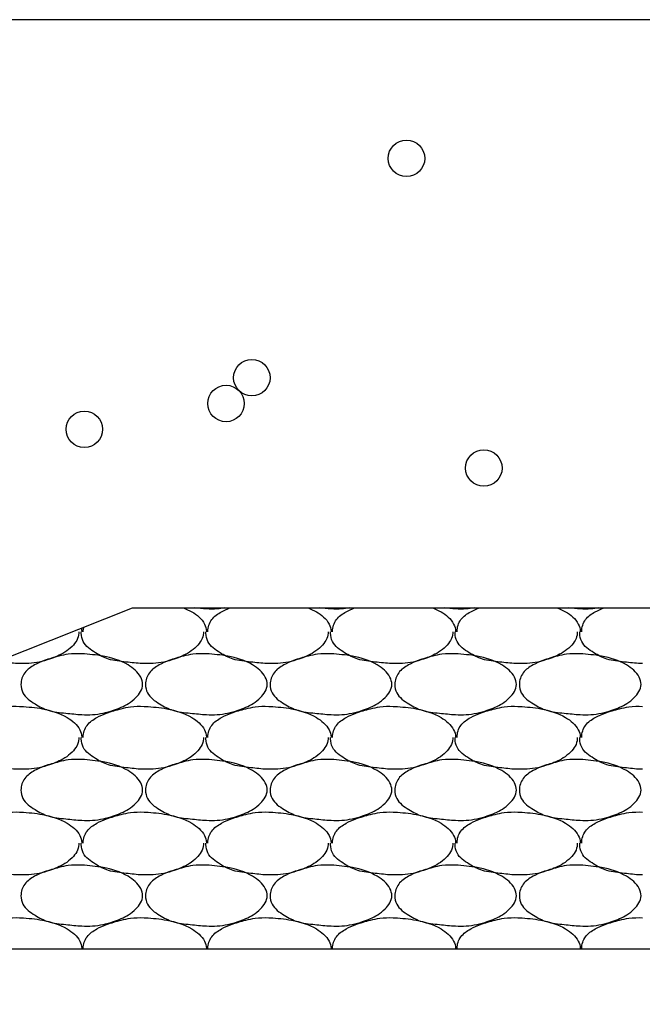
# Model space of a CAD drawing. Extents: x 634177 to 635904, y 289936 to 290970.
# Drawn here: x 635671.694 to 635674.894, y 290574.08 to 290579.079 of the extents above; entities that cross this region are included whole.
import ezdxf

# ---------------------------------------------------------------- set-up
doc = ezdxf.new("R2010")
doc.units = 0
doc.layers.add('Default', color=7, linetype='Continuous')

msp = doc.modelspace()

# ---------------------------------------------------------------- linework, layer by layer
at = {"layer": 'Default'}
for p, q in [((635667.2752, 290574.0797), (635672.2749, 290576.0588)), ((635672.2749, 290576.0588), (635712.2724, 290576.0588)), ((635671.6939, 290575.5538), (635671.7014, 290575.5538)), ((635672.3338, 290575.5538), (635672.3413, 290575.5538)), ((635672.9738, 290575.5538), (635672.9813, 290575.5538)), ((635673.6138, 290575.5538), (635673.6213, 290575.5538)), ((635674.2537, 290575.5538), (635674.2612, 290575.5538)), ((635671.6939, 290575.0113), (635671.7014, 290575.0113)), ((635672.3338, 290575.0113), (635672.3413, 290575.0113)), ((635672.9738, 290575.0113), (635672.9813, 290575.0113)), ((635673.6138, 290575.0113), (635673.6213, 290575.0113)), ((635674.2537, 290575.0113), (635674.2612, 290575.0113)), ((635671.6939, 290574.4689), (635671.7014, 290574.4689)), ((635672.3338, 290574.4689), (635672.3413, 290574.4689)), ((635672.9738, 290574.4689), (635672.9813, 290574.4689)), ((635673.6138, 290574.4689), (635673.6213, 290574.4689)), ((635674.2537, 290574.4689), (635674.2612, 290574.4689)), ((635667.8541, 290574.3089), (635712.2724, 290574.3089))]:
    msp.add_line(p, q, dxfattribs=at)
msp.add_lwpolyline([(635666.0253, 290579.0794), (635757.2695, 290579.0794)], dxfattribs=at)
for centre in [(635673.6814, 290578.3663), (635672.8873, 290577.2406), (635672.7549, 290577.1082), (635672.027, 290576.9758), (635674.0785, 290576.7771)]:
    msp.add_circle(centre, 0.0937, dxfattribs=at)
for points in [[(635672.5361, 290576.0588), (635672.5788, 290576.0388), (635672.6438, 290575.9763), (635672.6538, 290575.9388), (635672.6538, 290575.9363)], [(635672.7486, 290576.0588), (635672.7088, 290576.0538), (635672.6538, 290576.0538), (635672.595, 290576.0588)], [(635672.6613, 290575.9363), (635672.6613, 290575.9388), (635672.6813, 290575.9988), (635672.7313, 290576.0388), (635672.7743, 290576.0588)], [(635673.176, 290576.0588), (635673.2188, 290576.0388), (635673.2838, 290575.9763), (635673.2938, 290575.9388), (635673.2938, 290575.9363)], [(635673.3886, 290576.0588), (635673.3488, 290576.0538), (635673.2938, 290576.0538), (635673.235, 290576.0588)], [(635673.3013, 290575.9363), (635673.3013, 290575.9388), (635673.3213, 290575.9988), (635673.3713, 290576.0388), (635673.4143, 290576.0588)], [(635673.816, 290576.0588), (635673.8587, 290576.0388), (635673.9237, 290575.9763), (635673.9337, 290575.9388), (635673.9337, 290575.9363)], [(635674.0286, 290576.0588), (635673.9887, 290576.0538), (635673.9337, 290576.0538), (635673.8749, 290576.0588)], [(635673.9412, 290575.9363), (635673.9412, 290575.9388), (635673.9612, 290575.9988), (635674.0112, 290576.0388), (635674.0542, 290576.0588)], [(635674.456, 290576.0588), (635674.4987, 290576.0388), (635674.5637, 290575.9763), (635674.5737, 290575.9388), (635674.5737, 290575.9363)], [(635674.6685, 290576.0588), (635674.6287, 290576.0538), (635674.5737, 290576.0538), (635674.5149, 290576.0588)], [(635674.5812, 290575.9363), (635674.5812, 290575.9388), (635674.6012, 290575.9988), (635674.6512, 290576.0388), (635674.6942, 290576.0588)], [(635671.9989, 290575.9363), (635671.9989, 290575.9288), (635671.9639, 290575.8613), (635671.9264, 290575.8313), (635671.8489, 290575.7963), (635671.7414, 290575.7738), (635671.6939, 290575.7738)], [(635672.3338, 290575.7738), (635672.3238, 290575.7738), (635672.2413, 290575.7813), (635672.1513, 290575.7963), (635672.0839, 290575.8288), (635672.0214, 290575.8863), (635672.0114, 290575.9288), (635672.0114, 290575.9363)], [(635672.0117, 290575.9546), (635672.0139, 290575.9388), (635672.0139, 290575.9363)], [(635672.0214, 290575.9363), (635672.0214, 290575.9388), (635672.0237, 290575.9593)], [(635672.6388, 290575.9363), (635672.6388, 290575.9288), (635672.6038, 290575.8613), (635672.5663, 290575.8313), (635672.4888, 290575.7963), (635672.3813, 290575.7738), (635672.3338, 290575.7738)], [(635672.9738, 290575.7738), (635672.9638, 290575.7738), (635672.8813, 290575.7813), (635672.7913, 290575.7963), (635672.7238, 290575.8288), (635672.6613, 290575.8863), (635672.6513, 290575.9288), (635672.6513, 290575.9363)], [(635673.2788, 290575.9363), (635673.2788, 290575.9288), (635673.2438, 290575.8613), (635673.2063, 290575.8313), (635673.1288, 290575.7963), (635673.0213, 290575.7738), (635672.9738, 290575.7738)], [(635673.6138, 290575.7738), (635673.6038, 290575.7738), (635673.5213, 290575.7813), (635673.4313, 290575.7963), (635673.3638, 290575.8288), (635673.3013, 290575.8863), (635673.2913, 290575.9288), (635673.2913, 290575.9363)], [(635673.9187, 290575.9363), (635673.9187, 290575.9288), (635673.8837, 290575.8613), (635673.8462, 290575.8313), (635673.7687, 290575.7963), (635673.6613, 290575.7738), (635673.6138, 290575.7738)], [(635674.2537, 290575.7738), (635674.2437, 290575.7738), (635674.1612, 290575.7813), (635674.0712, 290575.7963), (635674.0037, 290575.8288), (635673.9412, 290575.8863), (635673.9312, 290575.9288), (635673.9312, 290575.9363)], [(635674.5587, 290575.9363), (635674.5587, 290575.9288), (635674.5237, 290575.8613), (635674.4862, 290575.8313), (635674.4087, 290575.7963), (635674.3012, 290575.7738), (635674.2537, 290575.7738)], [(635674.8937, 290575.7738), (635674.8837, 290575.7738), (635674.8012, 290575.7813), (635674.7112, 290575.7963), (635674.6437, 290575.8288), (635674.5812, 290575.8863), (635674.5712, 290575.9288), (635674.5712, 290575.9363)], [(635672.0139, 290575.8238), (635672.1239, 290575.8113), (635672.2513, 290575.7663), (635672.3163, 290575.7038), (635672.3263, 290575.6663), (635672.2913, 290575.5988), (635672.2538, 290575.5688), (635672.1763, 290575.5338), (635672.0689, 290575.5113), (635672.0139, 290575.5113), (635671.9314, 290575.5188), (635671.8414, 290575.5338), (635671.7739, 290575.5663), (635671.7114, 290575.6238), (635671.7014, 290575.6663), (635671.7214, 290575.7263), (635671.7714, 290575.7663), (635671.8214, 290575.7888), (635671.8964, 290575.8113), (635671.9439, 290575.8213), (635672.0139, 290575.8238)], [(635672.6538, 290575.8238), (635672.7638, 290575.8113), (635672.8913, 290575.7663), (635672.9563, 290575.7038), (635672.9663, 290575.6663), (635672.9313, 290575.5988), (635672.8938, 290575.5688), (635672.8163, 290575.5338), (635672.7088, 290575.5113), (635672.6538, 290575.5113), (635672.5713, 290575.5188), (635672.4813, 290575.5338), (635672.4138, 290575.5663), (635672.3513, 290575.6238), (635672.3413, 290575.6663), (635672.3613, 290575.7263), (635672.4113, 290575.7663), (635672.4613, 290575.7888), (635672.5363, 290575.8113), (635672.5838, 290575.8213), (635672.6538, 290575.8238)], [(635673.2938, 290575.8238), (635673.4038, 290575.8113), (635673.5313, 290575.7663), (635673.5963, 290575.7038), (635673.6063, 290575.6663), (635673.5713, 290575.5988), (635673.5338, 290575.5688), (635673.4563, 290575.5338), (635673.3488, 290575.5113), (635673.2938, 290575.5113), (635673.2113, 290575.5188), (635673.1213, 290575.5338), (635673.0538, 290575.5663), (635672.9913, 290575.6238), (635672.9813, 290575.6663), (635673.0013, 290575.7263), (635673.0513, 290575.7663), (635673.1013, 290575.7888), (635673.1763, 290575.8113), (635673.2238, 290575.8213), (635673.2938, 290575.8238)], [(635673.9337, 290575.8238), (635674.0437, 290575.8113), (635674.1712, 290575.7663), (635674.2362, 290575.7038), (635674.2462, 290575.6663), (635674.2112, 290575.5988), (635674.1737, 290575.5688), (635674.0962, 290575.5338), (635673.9887, 290575.5113), (635673.9337, 290575.5113), (635673.8512, 290575.5188), (635673.7612, 290575.5338), (635673.6938, 290575.5663), (635673.6313, 290575.6238), (635673.6213, 290575.6663), (635673.6413, 290575.7263), (635673.6913, 290575.7663), (635673.7412, 290575.7888), (635673.8162, 290575.8113), (635673.8637, 290575.8213), (635673.9337, 290575.8238)], [(635674.5737, 290575.8238), (635674.6837, 290575.8113), (635674.8112, 290575.7663), (635674.8762, 290575.7038), (635674.8862, 290575.6663), (635674.8512, 290575.5988), (635674.8137, 290575.5688), (635674.7362, 290575.5338), (635674.6287, 290575.5113), (635674.5737, 290575.5113), (635674.4912, 290575.5188), (635674.4012, 290575.5338), (635674.3337, 290575.5663), (635674.2712, 290575.6238), (635674.2612, 290575.6663), (635674.2812, 290575.7263), (635674.3312, 290575.7663), (635674.3812, 290575.7888), (635674.4562, 290575.8113), (635674.5037, 290575.8213), (635674.5737, 290575.8238)], [(635671.6939, 290575.7738), (635671.6839, 290575.7738), (635671.6014, 290575.7813), (635671.5803, 290575.7838)], [(635671.3814, 290575.3938), (635671.3814, 290575.3963), (635671.4014, 290575.4563), (635671.4514, 290575.4963), (635671.5014, 290575.5188), (635671.5764, 290575.5413), (635671.6239, 290575.5513), (635671.6939, 290575.5538)], [(635671.7014, 290575.5538), (635671.8114, 290575.5413), (635671.9389, 290575.4963), (635672.0039, 290575.4338), (635672.0139, 290575.3963), (635672.0139, 290575.3938)], [(635672.0214, 290575.3938), (635672.0214, 290575.3963), (635672.0414, 290575.4563), (635672.0914, 290575.4963), (635672.1414, 290575.5188), (635672.2163, 290575.5413), (635672.2638, 290575.5513), (635672.3338, 290575.5538)], [(635672.3413, 290575.5538), (635672.4513, 290575.5413), (635672.5788, 290575.4963), (635672.6438, 290575.4338), (635672.6538, 290575.3963), (635672.6538, 290575.3938)], [(635672.6613, 290575.3938), (635672.6613, 290575.3963), (635672.6813, 290575.4563), (635672.7313, 290575.4963), (635672.7813, 290575.5188), (635672.8563, 290575.5413), (635672.9038, 290575.5513), (635672.9738, 290575.5538)], [(635672.9813, 290575.5538), (635673.0913, 290575.5413), (635673.2188, 290575.4963), (635673.2838, 290575.4338), (635673.2938, 290575.3963), (635673.2938, 290575.3938)], [(635673.3013, 290575.3938), (635673.3013, 290575.3963), (635673.3213, 290575.4563), (635673.3713, 290575.4963), (635673.4213, 290575.5188), (635673.4963, 290575.5413), (635673.5438, 290575.5513), (635673.6138, 290575.5538)], [(635673.6213, 290575.5538), (635673.7312, 290575.5413), (635673.8587, 290575.4963), (635673.9237, 290575.4338), (635673.9337, 290575.3963), (635673.9337, 290575.3938)], [(635673.9412, 290575.3938), (635673.9412, 290575.3963), (635673.9612, 290575.4563), (635674.0112, 290575.4963), (635674.0612, 290575.5188), (635674.1362, 290575.5413), (635674.1837, 290575.5513), (635674.2537, 290575.5538)], [(635674.2612, 290575.5538), (635674.3712, 290575.5413), (635674.4987, 290575.4963), (635674.5637, 290575.4338), (635674.5737, 290575.3963), (635674.5737, 290575.3938)], [(635674.5812, 290575.3938), (635674.5812, 290575.3963), (635674.6012, 290575.4563), (635674.6512, 290575.4963), (635674.7012, 290575.5188), (635674.7762, 290575.5413), (635674.8237, 290575.5513), (635674.8937, 290575.5538)], [(635671.6939, 290575.2313), (635671.6839, 290575.2313), (635671.6014, 290575.2388), (635671.5114, 290575.2538), (635671.4439, 290575.2863), (635671.3814, 290575.3438), (635671.3714, 290575.3863), (635671.3714, 290575.3938)], [(635671.9989, 290575.3938), (635671.9989, 290575.3863), (635671.9639, 290575.3188), (635671.9264, 290575.2888), (635671.8489, 290575.2538), (635671.7414, 290575.2313), (635671.6939, 290575.2313)], [(635672.3338, 290575.2313), (635672.3238, 290575.2313), (635672.2413, 290575.2388), (635672.1513, 290575.2538), (635672.0839, 290575.2863), (635672.0214, 290575.3438), (635672.0114, 290575.3863), (635672.0114, 290575.3938)], [(635672.6388, 290575.3938), (635672.6388, 290575.3863), (635672.6038, 290575.3188), (635672.5663, 290575.2888), (635672.4888, 290575.2538), (635672.3813, 290575.2313), (635672.3338, 290575.2313)], [(635672.9738, 290575.2313), (635672.9638, 290575.2313), (635672.8813, 290575.2388), (635672.7913, 290575.2538), (635672.7238, 290575.2863), (635672.6613, 290575.3438), (635672.6513, 290575.3863), (635672.6513, 290575.3938)], [(635673.2788, 290575.3938), (635673.2788, 290575.3863), (635673.2438, 290575.3188), (635673.2063, 290575.2888), (635673.1288, 290575.2538), (635673.0213, 290575.2313), (635672.9738, 290575.2313)], [(635673.6138, 290575.2313), (635673.6038, 290575.2313), (635673.5213, 290575.2388), (635673.4313, 290575.2538), (635673.3638, 290575.2863), (635673.3013, 290575.3438), (635673.2913, 290575.3863), (635673.2913, 290575.3938)], [(635673.9187, 290575.3938), (635673.9187, 290575.3863), (635673.8837, 290575.3188), (635673.8462, 290575.2888), (635673.7687, 290575.2538), (635673.6613, 290575.2313), (635673.6138, 290575.2313)], [(635674.2537, 290575.2313), (635674.2437, 290575.2313), (635674.1612, 290575.2388), (635674.0712, 290575.2538), (635674.0037, 290575.2863), (635673.9412, 290575.3438), (635673.9312, 290575.3863), (635673.9312, 290575.3938)], [(635674.5587, 290575.3938), (635674.5587, 290575.3863), (635674.5237, 290575.3188), (635674.4862, 290575.2888), (635674.4087, 290575.2538), (635674.3012, 290575.2313), (635674.2537, 290575.2313)], [(635674.8937, 290575.2313), (635674.8837, 290575.2313), (635674.8012, 290575.2388), (635674.7112, 290575.2538), (635674.6437, 290575.2863), (635674.5812, 290575.3438), (635674.5712, 290575.3863), (635674.5712, 290575.3938)], [(635672.0139, 290575.2813), (635672.1239, 290575.2688), (635672.2513, 290575.2238), (635672.3163, 290575.1613), (635672.3263, 290575.1238), (635672.2913, 290575.0563), (635672.2538, 290575.0263), (635672.1763, 290574.9913), (635672.0689, 290574.9688), (635672.0139, 290574.9688), (635671.9314, 290574.9763), (635671.8414, 290574.9913), (635671.7739, 290575.0238), (635671.7114, 290575.0813), (635671.7014, 290575.1238), (635671.7214, 290575.1838), (635671.7714, 290575.2238), (635671.8214, 290575.2463), (635671.8964, 290575.2688), (635671.9439, 290575.2788), (635672.0139, 290575.2813)], [(635672.6538, 290575.2813), (635672.7638, 290575.2688), (635672.8913, 290575.2238), (635672.9563, 290575.1613), (635672.9663, 290575.1238), (635672.9313, 290575.0563), (635672.8938, 290575.0263), (635672.8163, 290574.9913), (635672.7088, 290574.9688), (635672.6538, 290574.9688), (635672.5713, 290574.9763), (635672.4813, 290574.9913), (635672.4138, 290575.0238), (635672.3513, 290575.0813), (635672.3413, 290575.1238), (635672.3613, 290575.1838), (635672.4113, 290575.2238), (635672.4613, 290575.2463), (635672.5363, 290575.2688), (635672.5838, 290575.2788), (635672.6538, 290575.2813)], [(635673.2938, 290575.2813), (635673.4038, 290575.2688), (635673.5313, 290575.2238), (635673.5963, 290575.1613), (635673.6063, 290575.1238), (635673.5713, 290575.0563), (635673.5338, 290575.0263), (635673.4563, 290574.9913), (635673.3488, 290574.9688), (635673.2938, 290574.9688), (635673.2113, 290574.9763), (635673.1213, 290574.9913), (635673.0538, 290575.0238), (635672.9913, 290575.0813), (635672.9813, 290575.1238), (635673.0013, 290575.1838), (635673.0513, 290575.2238), (635673.1013, 290575.2463), (635673.1763, 290575.2688), (635673.2238, 290575.2788), (635673.2938, 290575.2813)], [(635673.9337, 290575.2813), (635674.0437, 290575.2688), (635674.1712, 290575.2238), (635674.2362, 290575.1613), (635674.2462, 290575.1238), (635674.2112, 290575.0563), (635674.1737, 290575.0263), (635674.0962, 290574.9913), (635673.9887, 290574.9688), (635673.9337, 290574.9688), (635673.8512, 290574.9763), (635673.7612, 290574.9913), (635673.6938, 290575.0238), (635673.6313, 290575.0813), (635673.6213, 290575.1238), (635673.6413, 290575.1838), (635673.6913, 290575.2238), (635673.7412, 290575.2463), (635673.8162, 290575.2688), (635673.8637, 290575.2788), (635673.9337, 290575.2813)], [(635674.5737, 290575.2813), (635674.6837, 290575.2688), (635674.8112, 290575.2238), (635674.8762, 290575.1613), (635674.8862, 290575.1238), (635674.8512, 290575.0563), (635674.8137, 290575.0263), (635674.7362, 290574.9913), (635674.6287, 290574.9688), (635674.5737, 290574.9688), (635674.4912, 290574.9763), (635674.4012, 290574.9913), (635674.3337, 290575.0238), (635674.2712, 290575.0813), (635674.2612, 290575.1238), (635674.2812, 290575.1838), (635674.3312, 290575.2238), (635674.3812, 290575.2463), (635674.4562, 290575.2688), (635674.5037, 290575.2788), (635674.5737, 290575.2813)], [(635671.3814, 290574.8513), (635671.3814, 290574.8538), (635671.4014, 290574.9138), (635671.4514, 290574.9538), (635671.5014, 290574.9763), (635671.5764, 290574.9988), (635671.6239, 290575.0088), (635671.6939, 290575.0113)], [(635671.7014, 290575.0113), (635671.8114, 290574.9988), (635671.9389, 290574.9538), (635672.0039, 290574.8913), (635672.0139, 290574.8538), (635672.0139, 290574.8513)], [(635672.0214, 290574.8513), (635672.0214, 290574.8538), (635672.0414, 290574.9138), (635672.0914, 290574.9538), (635672.1414, 290574.9763), (635672.2163, 290574.9988), (635672.2638, 290575.0088), (635672.3338, 290575.0113)], [(635672.3413, 290575.0113), (635672.4513, 290574.9988), (635672.5788, 290574.9538), (635672.6438, 290574.8913), (635672.6538, 290574.8538), (635672.6538, 290574.8513)], [(635672.6613, 290574.8513), (635672.6613, 290574.8538), (635672.6813, 290574.9138), (635672.7313, 290574.9538), (635672.7813, 290574.9763), (635672.8563, 290574.9988), (635672.9038, 290575.0088), (635672.9738, 290575.0113)], [(635672.9813, 290575.0113), (635673.0913, 290574.9988), (635673.2188, 290574.9538), (635673.2838, 290574.8913), (635673.2938, 290574.8538), (635673.2938, 290574.8513)], [(635673.3013, 290574.8513), (635673.3013, 290574.8538), (635673.3213, 290574.9138), (635673.3713, 290574.9538), (635673.4213, 290574.9763), (635673.4963, 290574.9988), (635673.5438, 290575.0088), (635673.6138, 290575.0113)], [(635673.6213, 290575.0113), (635673.7312, 290574.9988), (635673.8587, 290574.9538), (635673.9237, 290574.8913), (635673.9337, 290574.8538), (635673.9337, 290574.8513)], [(635673.9412, 290574.8513), (635673.9412, 290574.8538), (635673.9612, 290574.9138), (635674.0112, 290574.9538), (635674.0612, 290574.9763), (635674.1362, 290574.9988), (635674.1837, 290575.0088), (635674.2537, 290575.0113)], [(635674.2612, 290575.0113), (635674.3712, 290574.9988), (635674.4987, 290574.9538), (635674.5637, 290574.8913), (635674.5737, 290574.8538), (635674.5737, 290574.8513)], [(635674.5812, 290574.8513), (635674.5812, 290574.8538), (635674.6012, 290574.9138), (635674.6512, 290574.9538), (635674.7012, 290574.9763), (635674.7762, 290574.9988), (635674.8237, 290575.0088), (635674.8937, 290575.0113)], [(635671.6939, 290574.6889), (635671.6839, 290574.6889), (635671.6014, 290574.6964), (635671.5114, 290574.7114), (635671.4439, 290574.7439), (635671.3814, 290574.8013), (635671.3714, 290574.8438), (635671.3714, 290574.8513)], [(635671.9989, 290574.8513), (635671.9989, 290574.8438), (635671.9639, 290574.7764), (635671.9264, 290574.7464), (635671.8489, 290574.7114), (635671.7414, 290574.6889), (635671.6939, 290574.6889)], [(635672.3338, 290574.6889), (635672.3238, 290574.6889), (635672.2413, 290574.6964), (635672.1513, 290574.7114), (635672.0839, 290574.7439), (635672.0214, 290574.8013), (635672.0114, 290574.8438), (635672.0114, 290574.8513)], [(635672.6388, 290574.8513), (635672.6388, 290574.8438), (635672.6038, 290574.7764), (635672.5663, 290574.7464), (635672.4888, 290574.7114), (635672.3813, 290574.6889), (635672.3338, 290574.6889)], [(635672.9738, 290574.6889), (635672.9638, 290574.6889), (635672.8813, 290574.6964), (635672.7913, 290574.7114), (635672.7238, 290574.7439), (635672.6613, 290574.8013), (635672.6513, 290574.8438), (635672.6513, 290574.8513)], [(635673.2788, 290574.8513), (635673.2788, 290574.8438), (635673.2438, 290574.7764), (635673.2063, 290574.7464), (635673.1288, 290574.7114), (635673.0213, 290574.6889), (635672.9738, 290574.6889)], [(635673.6138, 290574.6889), (635673.6038, 290574.6889), (635673.5213, 290574.6964), (635673.4313, 290574.7114), (635673.3638, 290574.7439), (635673.3013, 290574.8013), (635673.2913, 290574.8438), (635673.2913, 290574.8513)], [(635673.9187, 290574.8513), (635673.9187, 290574.8438), (635673.8837, 290574.7764), (635673.8462, 290574.7464), (635673.7687, 290574.7114), (635673.6613, 290574.6889), (635673.6138, 290574.6889)], [(635674.2537, 290574.6889), (635674.2437, 290574.6889), (635674.1612, 290574.6964), (635674.0712, 290574.7114), (635674.0037, 290574.7439), (635673.9412, 290574.8013), (635673.9312, 290574.8438), (635673.9312, 290574.8513)], [(635674.5587, 290574.8513), (635674.5587, 290574.8438), (635674.5237, 290574.7764), (635674.4862, 290574.7464), (635674.4087, 290574.7114), (635674.3012, 290574.6889), (635674.2537, 290574.6889)], [(635674.8937, 290574.6889), (635674.8837, 290574.6889), (635674.8012, 290574.6964), (635674.7112, 290574.7114), (635674.6437, 290574.7439), (635674.5812, 290574.8013), (635674.5712, 290574.8438), (635674.5712, 290574.8513)], [(635672.0139, 290574.7389), (635672.1239, 290574.7264), (635672.2513, 290574.6814), (635672.3163, 290574.6189), (635672.3263, 290574.5814), (635672.2913, 290574.5139), (635672.2538, 290574.4839), (635672.1763, 290574.4489), (635672.0689, 290574.4264), (635672.0139, 290574.4264), (635671.9314, 290574.4339), (635671.8414, 290574.4489), (635671.7739, 290574.4814), (635671.7114, 290574.5389), (635671.7014, 290574.5814), (635671.7214, 290574.6414), (635671.7714, 290574.6814), (635671.8214, 290574.7039), (635671.8964, 290574.7264), (635671.9439, 290574.7364), (635672.0139, 290574.7389)], [(635672.6538, 290574.7389), (635672.7638, 290574.7264), (635672.8913, 290574.6814), (635672.9563, 290574.6189), (635672.9663, 290574.5814), (635672.9313, 290574.5139), (635672.8938, 290574.4839), (635672.8163, 290574.4489), (635672.7088, 290574.4264), (635672.6538, 290574.4264), (635672.5713, 290574.4339), (635672.4813, 290574.4489), (635672.4138, 290574.4814), (635672.3513, 290574.5389), (635672.3413, 290574.5814), (635672.3613, 290574.6414), (635672.4113, 290574.6814), (635672.4613, 290574.7039), (635672.5363, 290574.7264), (635672.5838, 290574.7364), (635672.6538, 290574.7389)], [(635673.2938, 290574.7389), (635673.4038, 290574.7264), (635673.5313, 290574.6814), (635673.5963, 290574.6189), (635673.6063, 290574.5814), (635673.5713, 290574.5139), (635673.5338, 290574.4839), (635673.4563, 290574.4489), (635673.3488, 290574.4264), (635673.2938, 290574.4264), (635673.2113, 290574.4339), (635673.1213, 290574.4489), (635673.0538, 290574.4814), (635672.9913, 290574.5389), (635672.9813, 290574.5814), (635673.0013, 290574.6414), (635673.0513, 290574.6814), (635673.1013, 290574.7039), (635673.1763, 290574.7264), (635673.2238, 290574.7364), (635673.2938, 290574.7389)], [(635673.9337, 290574.7389), (635674.0437, 290574.7264), (635674.1712, 290574.6814), (635674.2362, 290574.6189), (635674.2462, 290574.5814), (635674.2112, 290574.5139), (635674.1737, 290574.4839), (635674.0962, 290574.4489), (635673.9887, 290574.4264), (635673.9337, 290574.4264), (635673.8512, 290574.4339), (635673.7612, 290574.4489), (635673.6938, 290574.4814), (635673.6313, 290574.5389), (635673.6213, 290574.5814), (635673.6413, 290574.6414), (635673.6913, 290574.6814), (635673.7412, 290574.7039), (635673.8162, 290574.7264), (635673.8637, 290574.7364), (635673.9337, 290574.7389)], [(635674.5737, 290574.7389), (635674.6837, 290574.7264), (635674.8112, 290574.6814), (635674.8762, 290574.6189), (635674.8862, 290574.5814), (635674.8512, 290574.5139), (635674.8137, 290574.4839), (635674.7362, 290574.4489), (635674.6287, 290574.4264), (635674.5737, 290574.4264), (635674.4912, 290574.4339), (635674.4012, 290574.4489), (635674.3337, 290574.4814), (635674.2712, 290574.5389), (635674.2612, 290574.5814), (635674.2812, 290574.6414), (635674.3312, 290574.6814), (635674.3812, 290574.7039), (635674.4562, 290574.7264), (635674.5037, 290574.7364), (635674.5737, 290574.7389)], [(635671.3814, 290574.3089), (635671.3814, 290574.3114), (635671.4014, 290574.3714), (635671.4514, 290574.4114), (635671.5014, 290574.4339), (635671.5764, 290574.4564), (635671.6239, 290574.4664), (635671.6939, 290574.4689)], [(635671.7014, 290574.4689), (635671.8114, 290574.4564), (635671.9389, 290574.4114), (635672.0039, 290574.3489), (635672.0139, 290574.3114), (635672.0139, 290574.3089)], [(635672.0214, 290574.3089), (635672.0214, 290574.3114), (635672.0414, 290574.3714), (635672.0914, 290574.4114), (635672.1414, 290574.4339), (635672.2163, 290574.4564), (635672.2638, 290574.4664), (635672.3338, 290574.4689)], [(635672.3413, 290574.4689), (635672.4513, 290574.4564), (635672.5788, 290574.4114), (635672.6438, 290574.3489), (635672.6538, 290574.3114), (635672.6538, 290574.3089)], [(635672.6613, 290574.3089), (635672.6613, 290574.3114), (635672.6813, 290574.3714), (635672.7313, 290574.4114), (635672.7813, 290574.4339), (635672.8563, 290574.4564), (635672.9038, 290574.4664), (635672.9738, 290574.4689)], [(635672.9813, 290574.4689), (635673.0913, 290574.4564), (635673.2188, 290574.4114), (635673.2838, 290574.3489), (635673.2938, 290574.3114), (635673.2938, 290574.3089)], [(635673.3013, 290574.3089), (635673.3013, 290574.3114), (635673.3213, 290574.3714), (635673.3713, 290574.4114), (635673.4213, 290574.4339), (635673.4963, 290574.4564), (635673.5438, 290574.4664), (635673.6138, 290574.4689)], [(635673.6213, 290574.4689), (635673.7312, 290574.4564), (635673.8587, 290574.4114), (635673.9237, 290574.3489), (635673.9337, 290574.3114), (635673.9337, 290574.3089)], [(635673.9412, 290574.3089), (635673.9412, 290574.3114), (635673.9612, 290574.3714), (635674.0112, 290574.4114), (635674.0612, 290574.4339), (635674.1362, 290574.4564), (635674.1837, 290574.4664), (635674.2537, 290574.4689)], [(635674.2612, 290574.4689), (635674.3712, 290574.4564), (635674.4987, 290574.4114), (635674.5637, 290574.3489), (635674.5737, 290574.3114), (635674.5737, 290574.3089)], [(635674.5812, 290574.3089), (635674.5812, 290574.3114), (635674.6012, 290574.3714), (635674.6512, 290574.4114), (635674.7012, 290574.4339), (635674.7762, 290574.4564), (635674.8237, 290574.4664), (635674.8937, 290574.4689)]]:
    msp.add_spline(points, degree=3, dxfattribs=at)

doc.saveas('drawing.dxf')
